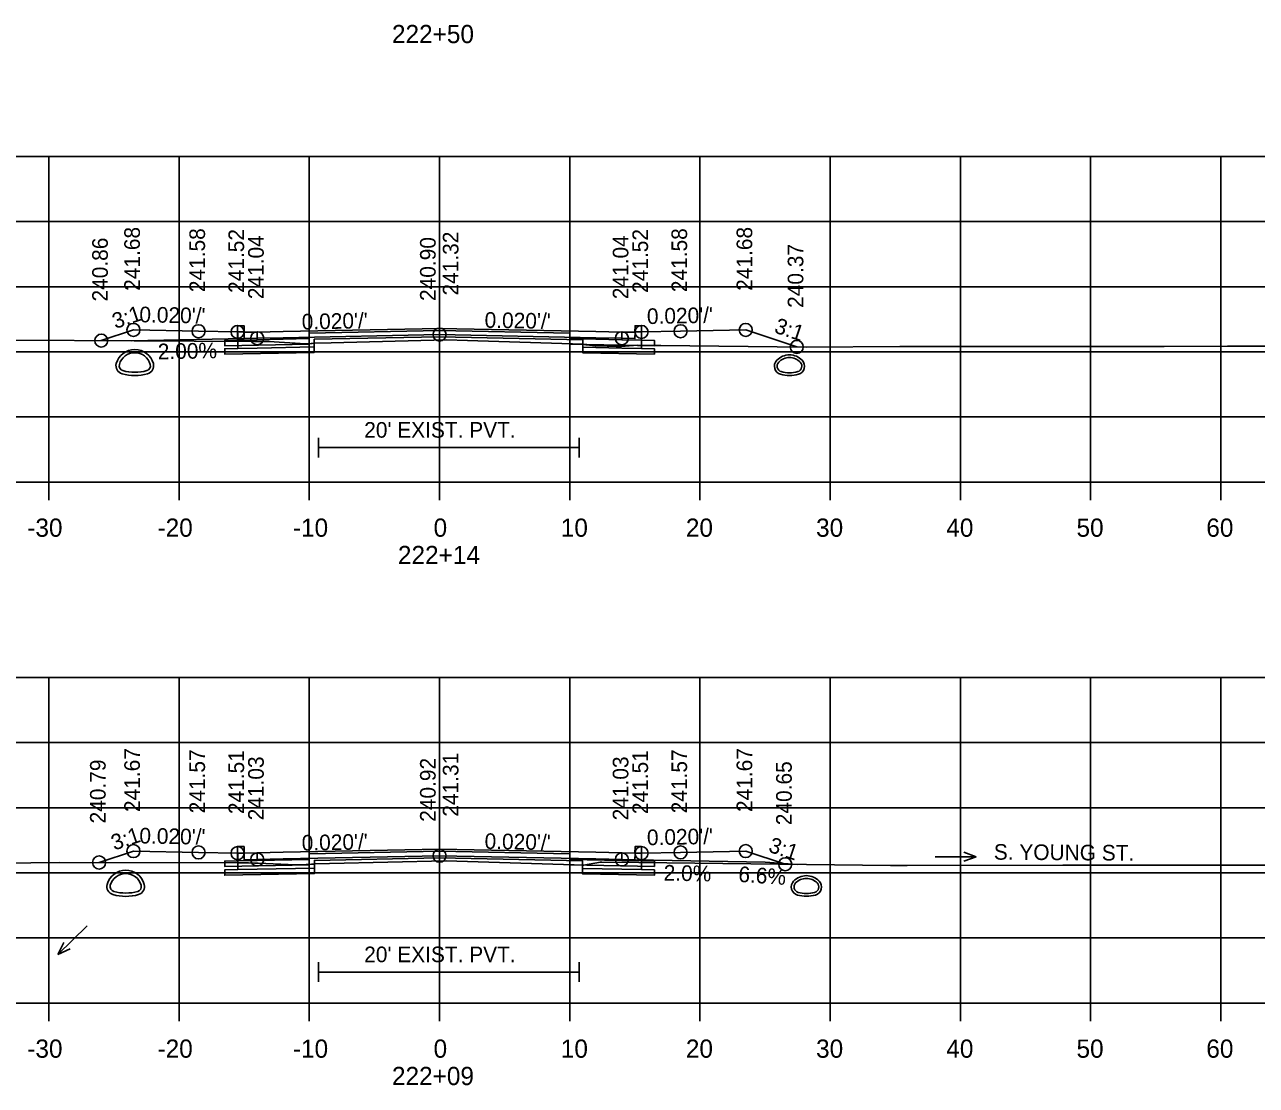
# Model space of a CAD drawing. Extents: x 1369627 to 1374022, y 380035 to 398173.
# Drawn here: x 1371507 to 1371601.6, y 385176.6 to 385258 of the extents above; entities that cross this region are included whole.
import ezdxf

# ---------------------------------------------------------------- set-up
doc = ezdxf.new("R2010")
doc.units = 0
for name, color, linetype in [('Default', 7, 'Continuous'), ('R_Alt Surface', 7, 'Continuous'), ('R_Axis', 7, 'Continuous'), ('R_Axis Annot', 7, 'Continuous'), ('R_Drive', 7, 'Continuous'), ('R_Exist Surface', 7, 'Continuous'), ('R_Fin Surface', 7, 'Continuous'), ('R_Grid', 7, 'Continuous'), ('R_No Plot', 7, 'Continuous'), ('R_Water', 7, 'Continuous'), ('R_Water Annot', 7, 'Continuous'), ('R_Xsect Elev', 7, 'Continuous'), ('R_Xsect Slope', 7, 'Continuous')]:
    doc.layers.add(name, color=color, linetype=linetype)

msp = doc.modelspace()

# ---------------------------------------------------------------- linework, layer by layer
at = {"layer": 'Default'}
for p, q in [((1371529.556, 385224.77), (1371529.556, 385226.27)), ((1371549.556, 385224.77), (1371549.556, 385226.27)), ((1371529.556, 385225.52), (1371549.556, 385225.52)), ((1371529.556, 385184.498), (1371529.556, 385185.998)), ((1371529.556, 385185.248), (1371549.556, 385185.248)), ((1371549.556, 385184.498), (1371549.556, 385185.998))]:
    msp.add_line(p, q, dxfattribs=at)
for points in [[(1371523.336, 385234.87), (1371523.836, 385234.87), (1371523.846, 385234.37), (1371524.846, 385234.39), (1371524.846, 385233.803), (1371523.346, 385233.773)], [(1371553.846, 385234.37), (1371553.856, 385234.87), (1371554.356, 385234.87), (1371554.346, 385233.773), (1371552.846, 385233.803), (1371552.846, 385234.39)], [(1371523.336, 385194.89), (1371523.836, 385194.89), (1371523.846, 385194.39), (1371524.846, 385194.41), (1371524.846, 385193.823), (1371523.346, 385193.793)], [(1371553.846, 385194.39), (1371553.856, 385194.89), (1371554.356, 385194.89), (1371554.346, 385193.793), (1371552.846, 385193.823), (1371552.846, 385194.41)]]:
    msp.add_lwpolyline(points, close=True, dxfattribs=at)
at = {"layer": 'R_Alt Surface'}
for points in [[(1371523.336, 385234.87), (1371523.346, 385233.773), (1371524.846, 385233.803), (1371528.846, 385233.883), (1371528.846, 385234.3), (1371538.846, 385234.5), (1371548.846, 385234.3), (1371548.846, 385233.883), (1371552.846, 385233.803), (1371554.346, 385233.773), (1371554.356, 385234.87)], [(1371523.336, 385234.393), (1371523.346, 385233.13), (1371524.846, 385233.16), (1371529.221, 385233.247), (1371529.221, 385233.83), (1371538.846, 385234.023), (1371549.848, 385233.803), (1371549.848, 385233.22), (1371552.846, 385233.16), (1371554.346, 385233.13), (1371554.356, 385234.393)], [(1371523.336, 385194.89), (1371523.346, 385193.793), (1371524.846, 385193.823), (1371528.846, 385193.903), (1371528.846, 385194.32), (1371538.846, 385194.52), (1371548.846, 385194.32), (1371548.846, 385193.903), (1371552.846, 385193.823), (1371554.346, 385193.793), (1371554.356, 385194.89)], [(1371523.336, 385194.378), (1371523.346, 385193.115), (1371524.846, 385193.145), (1371529.232, 385193.233), (1371529.232, 385193.816), (1371538.846, 385194.008), (1371549.832, 385193.788), (1371549.832, 385193.205), (1371552.846, 385193.145), (1371554.346, 385193.115), (1371554.356, 385194.378)]]:
    msp.add_lwpolyline(points, dxfattribs=at)
for points in [[(1371538.846, 385234.67), (1371526.846, 385234.43), (1371524.846, 385234.39), (1371524.846, 385233.803), (1371528.846, 385233.883), (1371528.846, 385234.3), (1371538.846, 385234.5), (1371548.846, 385234.3), (1371548.846, 385233.883), (1371552.846, 385233.803), (1371552.846, 385234.39), (1371550.846, 385234.43)], [(1371528.846, 385233.883), (1371524.846, 385233.803), (1371523.346, 385233.773), (1371522.346, 385233.753), (1371522.346, 385233.336), (1371528.846, 385233.466)], [(1371548.846, 385233.883), (1371552.846, 385233.803), (1371554.346, 385233.773), (1371555.346, 385233.753), (1371555.346, 385233.336), (1371548.846, 385233.466)], [(1371529.221, 385233.247), (1371524.846, 385233.16), (1371523.346, 385233.13), (1371522.346, 385233.11), (1371522.346, 385232.693), (1371529.221, 385232.83)], [(1371549.848, 385233.22), (1371552.846, 385233.16), (1371554.346, 385233.13), (1371555.346, 385233.11), (1371555.346, 385232.693), (1371549.848, 385232.803)], [(1371538.846, 385194.69), (1371526.846, 385194.45), (1371524.846, 385194.41), (1371524.846, 385193.823), (1371528.846, 385193.903), (1371528.846, 385194.32), (1371538.846, 385194.52), (1371548.846, 385194.32), (1371548.846, 385193.903), (1371552.846, 385193.823), (1371552.846, 385194.41), (1371550.846, 385194.45)], [(1371528.846, 385193.903), (1371524.846, 385193.823), (1371523.346, 385193.793), (1371522.346, 385193.773), (1371522.346, 385193.356), (1371528.846, 385193.486)], [(1371548.846, 385193.903), (1371552.846, 385193.823), (1371554.346, 385193.793), (1371555.346, 385193.773), (1371555.346, 385193.356), (1371548.846, 385193.486)], [(1371529.232, 385193.233), (1371524.846, 385193.145), (1371523.346, 385193.115), (1371522.346, 385193.095), (1371522.346, 385192.678), (1371529.232, 385192.816)], [(1371549.832, 385193.205), (1371552.846, 385193.145), (1371554.346, 385193.115), (1371555.346, 385193.095), (1371555.346, 385192.678), (1371549.832, 385192.788)]]:
    msp.add_lwpolyline(points, close=True, dxfattribs=at)
at = {"layer": 'R_Axis'}
for p, q in [((1371388.846, 385222.871), (1371688.846, 385222.871)), ((1371508.846, 385221.471), (1371508.846, 385222.871)), ((1371518.846, 385221.471), (1371518.846, 385222.871)), ((1371528.846, 385221.471), (1371528.846, 385222.871)), ((1371538.846, 385221.471), (1371538.846, 385222.871)), ((1371548.846, 385221.471), (1371548.846, 385222.871)), ((1371558.846, 385221.471), (1371558.846, 385222.871)), ((1371568.846, 385221.471), (1371568.846, 385222.871)), ((1371578.846, 385221.471), (1371578.846, 385222.871)), ((1371588.846, 385221.471), (1371588.846, 385222.871)), ((1371598.846, 385221.471), (1371598.846, 385222.871)), ((1371388.846, 385182.871), (1371688.846, 385182.871)), ((1371508.846, 385181.471), (1371508.846, 385182.871)), ((1371518.846, 385181.471), (1371518.846, 385182.871)), ((1371528.846, 385181.471), (1371528.846, 385182.871)), ((1371538.846, 385181.471), (1371538.846, 385182.871)), ((1371548.846, 385181.471), (1371548.846, 385182.871)), ((1371558.846, 385181.471), (1371558.846, 385182.871)), ((1371568.846, 385181.471), (1371568.846, 385182.871)), ((1371578.846, 385181.471), (1371578.846, 385182.871)), ((1371588.846, 385181.471), (1371588.846, 385182.871)), ((1371598.846, 385181.471), (1371598.846, 385182.871))]:
    msp.add_line(p, q, dxfattribs=at)
at = {"layer": 'R_Drive'}
for p, q in [((1371523.846, 385233.893), (1371515.213, 385233.72)), ((1371563.846, 385193.678), (1371553.846, 385193.878)), ((1371566.315, 385193.515), (1371563.846, 385193.678))]:
    msp.add_line(p, q, dxfattribs=at)
for centre, radius, start, end in [((1371565.718, 385231.283), 1.354, 43.64848, 136.35152), ((1371565.718, 385231.283), 1.146, 43.64848, 136.35152), ((1371565.205, 385231.772), 0.646, 136.35152, 253.95293), ((1371565.205, 385231.772), 0.438, 136.35152, 253.95293), ((1371566.231, 385231.772), 0.438, 286.04707, 43.64848), ((1371566.231, 385231.772), 0.646, 286.04707, 43.64848), ((1371565.718, 385233.554), 2.5, 253.95293, 286.04707), ((1371565.718, 385233.554), 2.292, 253.95293, 286.04707), ((1371566.506, 385191.786), 0.646, 136.35152, 253.95293), ((1371567.018, 385191.297), 1.354, 43.64848, 136.35152), ((1371566.506, 385191.786), 0.438, 136.35152, 253.95293), ((1371567.018, 385191.297), 1.146, 43.64848, 136.35152), ((1371567.531, 385191.786), 0.438, 286.04707, 43.64848), ((1371567.531, 385191.786), 0.646, 286.04707, 43.64848), ((1371567.018, 385193.567), 2.5, 253.95293, 286.04707), ((1371567.018, 385193.567), 2.292, 253.95293, 286.04707)]:
    msp.add_arc(centre, radius, start, end, dxfattribs=at)
at = {"layer": 'R_Exist Surface'}
for points in [[(1371506.212, 385233.765), (1371524.574, 385233.674), (1371524.664, 385233.673), (1371524.852, 385233.671), (1371525.035, 385233.668), (1371525.343, 385233.664), (1371525.735, 385233.671), (1371528.547, 385233.486), (1371528.8, 385233.495), (1371528.975, 385233.505), (1371529.07, 385233.511), (1371529.221, 385233.526), (1371530.527, 385233.565), (1371539.39, 385233.789), (1371540.987, 385233.736), (1371549.848, 385233.452), (1371549.97, 385233.427), (1371550.075, 385233.41), (1371550.363, 385233.376), (1371550.818, 385233.339), (1371551.124, 385233.321), (1371551.713, 385233.299), (1371552.397, 385233.285), (1371552.796, 385233.282), (1371554.05, 385233.376), (1371554.752, 385233.369), (1371555.489, 385233.367), (1371555.849, 385233.368), (1371567.002, 385233.236), (1371574.187, 385233.281), (1371581.536, 385233.283), (1371586.773, 385233.288), (1371594.48, 385233.29), (1371599.357, 385233.295), (1371607.429, 385233.297)], [(1371505.237, 385193.621), (1371509.69, 385193.668), (1371523.369, 385193.633), (1371523.641, 385193.633), (1371524.165, 385193.628), (1371524.641, 385193.618), (1371524.923, 385193.613), (1371527.81, 385193.493), (1371528.24, 385193.49), (1371528.591, 385193.5), (1371528.769, 385193.511), (1371529.02, 385193.531), (1371529.181, 385193.545), (1371529.232, 385193.549), (1371530.395, 385193.573), (1371539.365, 385193.8), (1371549.177, 385193.485), (1371549.832, 385193.465), (1371549.85, 385193.457), (1371549.866, 385193.454), (1371549.901, 385193.451), (1371551.202, 385193.688), (1371551.21, 385193.688), (1371551.216, 385193.688), (1371551.22, 385193.688), (1371551.266, 385193.687), (1371551.306, 385193.687), (1371554.157, 385193.659), (1371573.482, 385193.43), (1371574.116, 385193.434), (1371574.765, 385193.434), (1371586.718, 385193.446), (1371587.661, 385193.446), (1371599.319, 385193.457), (1371600.561, 385193.457), (1371611.918, 385193.468)]]:
    msp.add_lwpolyline(points, dxfattribs=at)
at = {"layer": 'R_Fin Surface'}
for points in [[(1371512.872, 385233.732), (1371515.336, 385234.553), (1371520.336, 385234.453), (1371523.336, 385234.393), (1371523.836, 385234.393), (1371523.846, 385233.893), (1371524.846, 385233.913), (1371526.846, 385233.953), (1371538.846, 385234.193), (1371550.846, 385233.953), (1371552.846, 385233.913), (1371553.846, 385233.893), (1371553.856, 385234.393), (1371554.356, 385234.393), (1371557.356, 385234.453), (1371562.356, 385234.553), (1371566.282, 385233.244)], [(1371512.704, 385193.661), (1371515.336, 385194.538), (1371520.336, 385194.438), (1371523.336, 385194.378), (1371523.836, 385194.378), (1371523.846, 385193.878), (1371524.846, 385193.898), (1371526.846, 385193.938), (1371538.846, 385194.178), (1371550.846, 385193.938), (1371552.846, 385193.898), (1371553.846, 385193.878), (1371553.856, 385194.378), (1371554.356, 385194.378), (1371557.356, 385194.438), (1371562.356, 385194.538), (1371565.392, 385193.526)]]:
    msp.add_lwpolyline(points, dxfattribs=at)
at = {"layer": 'R_Grid'}
for p, q in [((1371388.846, 385247.871), (1371688.846, 385247.871)), ((1371508.846, 385222.871), (1371508.846, 385247.871)), ((1371518.846, 385222.871), (1371518.846, 385247.871)), ((1371528.846, 385222.871), (1371528.846, 385247.871)), ((1371538.846, 385222.871), (1371538.846, 385247.871)), ((1371548.846, 385222.871), (1371548.846, 385247.871)), ((1371558.846, 385222.871), (1371558.846, 385247.871)), ((1371568.846, 385222.871), (1371568.846, 385247.871)), ((1371578.846, 385222.871), (1371578.846, 385247.871)), ((1371588.846, 385222.871), (1371588.846, 385247.871)), ((1371598.846, 385222.871), (1371598.846, 385247.871)), ((1371388.846, 385242.871), (1371688.846, 385242.871)), ((1371388.846, 385237.871), (1371688.846, 385237.871)), ((1371388.846, 385232.871), (1371688.846, 385232.871)), ((1371388.846, 385227.871), (1371688.846, 385227.871)), ((1371388.846, 385222.871), (1371688.846, 385222.871)), ((1371388.846, 385207.871), (1371688.846, 385207.871)), ((1371508.846, 385182.871), (1371508.846, 385207.871)), ((1371518.846, 385182.871), (1371518.846, 385207.871)), ((1371528.846, 385182.871), (1371528.846, 385207.871)), ((1371538.846, 385182.871), (1371538.846, 385207.871)), ((1371548.846, 385182.871), (1371548.846, 385207.871)), ((1371558.846, 385182.871), (1371558.846, 385207.871)), ((1371568.846, 385182.871), (1371568.846, 385207.871)), ((1371578.846, 385182.871), (1371578.846, 385207.871)), ((1371588.846, 385182.871), (1371588.846, 385207.871)), ((1371598.846, 385182.871), (1371598.846, 385207.871)), ((1371388.846, 385202.871), (1371688.846, 385202.871)), ((1371388.846, 385197.871), (1371688.846, 385197.871)), ((1371388.846, 385192.871), (1371688.846, 385192.871)), ((1371388.846, 385187.871), (1371688.846, 385187.871)), ((1371388.846, 385182.871), (1371688.846, 385182.871))]:
    msp.add_line(p, q, dxfattribs=at)
at = {"layer": 'R_No Plot'}
for centre in [(1371515.336, 385234.553), (1371520.336, 385234.453), (1371523.336, 385234.393), (1371524.846, 385233.913), (1371538.846, 385234.193), (1371552.846, 385233.913), (1371554.356, 385234.393), (1371557.356, 385234.453), (1371562.356, 385234.553), (1371512.872, 385233.732), (1371566.282, 385233.244), (1371515.336, 385194.538), (1371520.336, 385194.438), (1371523.336, 385194.378), (1371538.846, 385194.178), (1371554.356, 385194.378), (1371557.356, 385194.438), (1371562.356, 385194.538), (1371512.704, 385193.661), (1371524.846, 385193.898), (1371552.846, 385193.898), (1371565.392, 385193.526)]:
    msp.add_circle(centre, 0.5, dxfattribs=at)
at = {"layer": 'R_Water'}
for centre, radius, start, end in [((1371515.445, 385231.572), 1.479, 15.57715, 164.42285), ((1371515.445, 385231.572), 1.229, 15.57715, 164.42285), ((1371514.632, 385231.799), 0.635, 164.42285, 254.30873), ((1371514.632, 385231.799), 0.385, 164.42285, 254.30873), ((1371516.257, 385231.799), 0.385, 285.69127, 15.57715), ((1371516.257, 385231.799), 0.635, 285.69127, 15.57715), ((1371515.445, 385234.692), 3.641, 254.30873, 285.69127), ((1371515.445, 385234.692), 3.391, 254.30873, 285.69127), ((1371514.748, 385191.585), 1.479, 15.57715, 164.42285), ((1371514.748, 385191.585), 1.229, 15.57715, 164.42285), ((1371513.935, 385191.812), 0.635, 164.42285, 254.30873), ((1371513.935, 385191.812), 0.385, 164.42285, 254.30873), ((1371515.561, 385191.812), 0.385, 285.69127, 15.57715), ((1371515.561, 385191.812), 0.635, 285.69127, 15.57715), ((1371514.748, 385194.705), 3.641, 254.30873, 285.69127), ((1371514.748, 385194.705), 3.391, 254.30873, 285.69127)]:
    msp.add_arc(centre, radius, start, end, dxfattribs=at)
at = {"layer": 'R_Water Annot'}
for p, q in [((1371576.917, 385194.104), (1371580.059, 385194.104)), ((1371580.059, 385194.104), (1371579.097, 385194.454)), ((1371580.059, 385194.104), (1371579.097, 385193.754)), ((1371511.792, 385188.791), (1371509.535, 385186.604)), ((1371509.535, 385186.604), (1371509.982, 385187.525)), ((1371509.535, 385186.604), (1371510.47, 385187.022))]:
    msp.add_line(p, q, dxfattribs=at)
at = {"layer": 'R_Xsect Elev'}
for p, q in [((1371538.846, 385233.775), (1371538.846, 385243.775)), ((1371538.846, 385193.786), (1371538.846, 385203.786))]:
    msp.add_line(p, q, dxfattribs=at)

# ---------------------------------------------------------------- texts
at = {"layer": 'R_Alt Surface'}
msp.add_text('S. YOUNG ST.', height=1.2, rotation=359.57951, dxfattribs=at).set_placement((1371581.406, 385193.878))
at = {"layer": 'R_Axis Annot'}
for s, height, p in [('222+50', 1.4, (1371535.191, 385256.571)), ("20' EXIST. PVT.", 1.2, (1371533.06, 385226.278)), ('-30', 1.4, (1371507.187, 385218.671)), ('-20', 1.4, (1371517.187, 385218.671)), ('-10', 1.4, (1371527.584, 385218.671)), ('0', 1.4, (1371538.388, 385218.671)), ('10', 1.4, (1371548.157, 385218.671)), ('20', 1.4, (1371557.76, 385218.671)), ('30', 1.4, (1371567.76, 385218.671)), ('40', 1.4, (1371577.76, 385218.671)), ('50', 1.4, (1371587.76, 385218.671)), ('60', 1.4, (1371597.727, 385218.671)), ('222+14', 1.4, (1371535.649, 385216.571)), ("20' EXIST. PVT.", 1.2, (1371533.06, 385186.006)), ('-30', 1.4, (1371507.187, 385178.671)), ('-20', 1.4, (1371517.187, 385178.671)), ('-10', 1.4, (1371527.584, 385178.671)), ('0', 1.4, (1371538.388, 385178.671)), ('10', 1.4, (1371548.157, 385178.671)), ('20', 1.4, (1371557.76, 385178.671)), ('30', 1.4, (1371567.76, 385178.671)), ('40', 1.4, (1371577.76, 385178.671)), ('50', 1.4, (1371587.76, 385178.671)), ('60', 1.4, (1371597.727, 385178.671)), ('222+09', 1.4, (1371535.191, 385176.571))]:
    msp.add_text(s, height=height, dxfattribs=at).set_placement(p)
at = {"layer": 'R_Xsect Elev'}
for s, rotation, p in [('241.68', 90, (1371515.836, 385237.553)), ('241.58', 90, (1371520.836, 385237.453)), ('241.52', 90, (1371523.836, 385237.393)), ('241.32', 90, (1371540.297, 385237.193)), ('241.52', 90, (1371554.856, 385237.393)), ('241.58', 90, (1371557.856, 385237.453)), ('241.68', 90, (1371562.856, 385237.553)), ('240.86', 90, (1371513.372, 385236.732)), ('241.04', 90, (1371525.346, 385236.913)), ('240.90', 90, (1371538.546, 385236.775)), ('241.04', 90, (1371553.346, 385236.913)), ('240.37', 90, (1371566.782, 385236.244)), ('2.00%', 1.14576, (1371517.219, 385232.291)), ('241.67', 90, (1371515.836, 385197.538)), ('241.57', 90, (1371520.836, 385197.438)), ('241.51', 90, (1371523.836, 385197.378)), ('241.51', 90, (1371554.856, 385197.378)), ('241.57', 90, (1371557.856, 385197.438)), ('241.67', 90, (1371562.856, 385197.538)), ('240.79', 90, (1371513.204, 385196.661)), ('241.03', 90, (1371525.346, 385196.898)), ('240.92', 90, (1371538.546, 385196.786)), ('241.31', 90, (1371540.297, 385197.178)), ('241.03', 90, (1371553.346, 385196.898)), ('240.65', 90, (1371565.892, 385196.526)), ('2.0%', 358.85424, (1371556.046, 385192.278)), ('6.6%', 356.22396, (1371561.764, 385192.176))]:
    msp.add_text(s, height=1.2, rotation=rotation, dxfattribs=at).set_placement(p)
at = {"layer": 'R_Xsect Slope'}
for s, rotation, p in [('3:1', 18.43323, (1371513.946, 385234.617)), ("0.020'/'", 358.85424, (1371515.786, 385235.144)), ("0.020'/'", 1.14576, (1371554.782, 385235.001)), ("0.020'/'", 1.14576, (1371528.272, 385234.581)), ("0.020'/'", 358.85424, (1371542.296, 385234.724)), ('3:1', 341.56677, (1371564.477, 385234.373)), ('3:1', 18.43323, (1371513.862, 385194.574)), ("0.020'/'", 358.85424, (1371515.786, 385195.129)), ("0.020'/'", 1.14576, (1371528.272, 385194.566)), ("0.020'/'", 358.85424, (1371542.296, 385194.709)), ("0.020'/'", 1.14576, (1371554.782, 385194.986)), ('3:1', 341.56677, (1371564.032, 385194.506))]:
    msp.add_text(s, height=1.2, rotation=rotation, dxfattribs=at).set_placement(p)

doc.saveas('drawing.dxf')
